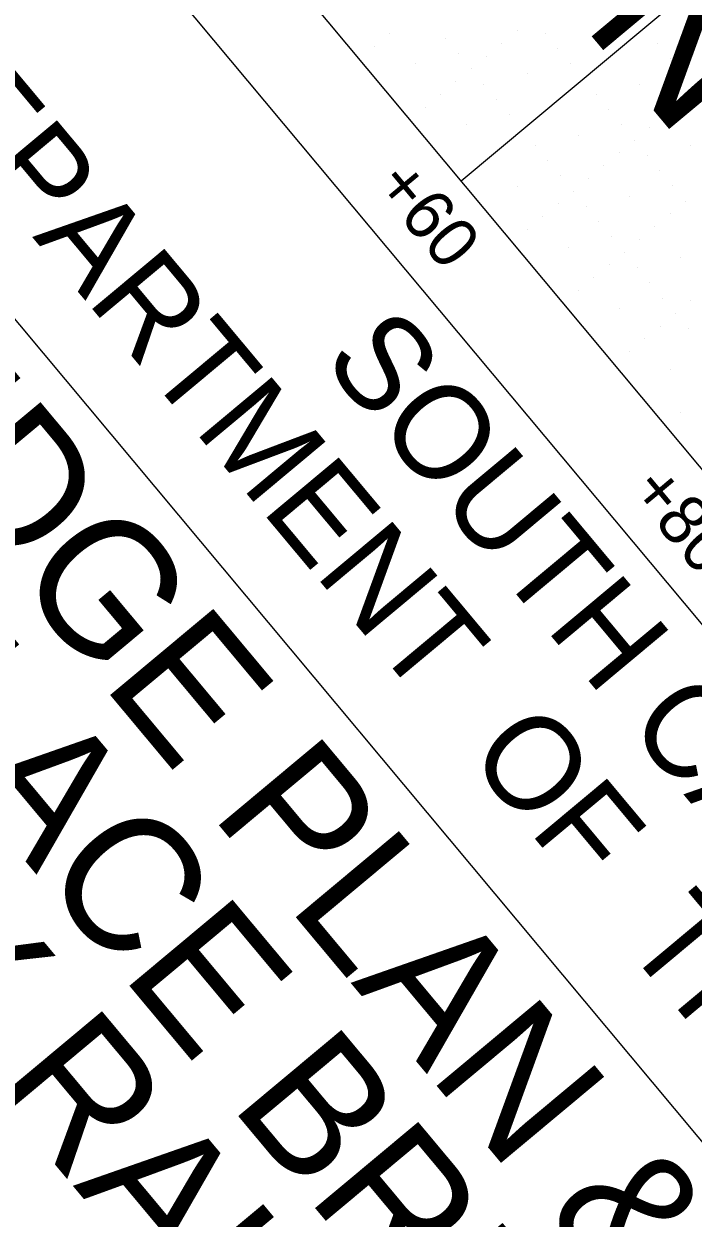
# Model space of a CAD drawing. Extents: x 2042995 to 2043795, y 305365 to 306249.
# Drawn here: x 2043424.1 to 2043457.7, y 305492.2 to 305552.2 of the extents above; entities that cross this region are included whole.
import ezdxf

# ---------------------------------------------------------------- set-up
doc = ezdxf.new("R2010")
doc.units = 0
for name, color, linetype in [('BR_BORDER LINES', 7, 'Continuous'), ('BR_CONCRETE', 7, 'Continuous'), ('BR_GRID DOTS', 7, 'Continuous'), ('BR_GRID LINES', 7, 'Continuous'), ('BR_TEXT', 7, 'Continuous')]:
    doc.layers.add(name, color=color, linetype=linetype)

msp = doc.modelspace()

# ---------------------------------------------------------------- linework, layer by layer
at = {"layer": 'BR_BORDER LINES'}
for p, q in [((2043397.335, 305594.797), (2043493.488, 305479.669)), ((2043411.252, 305552.133), (2043480.696, 305468.985))]:
    msp.add_line(p, q, dxfattribs=at)
at = {"layer": 'BR_CONCRETE'}
msp.add_spline([(2043139.109, 306017.548), (2043148.199, 306007.16), (2043160.233, 305993.368), (2043172.245, 305979.557), (2043184.234, 305965.727), (2043196.201, 305951.879), (2043208.145, 305938.012), (2043220.067, 305924.126), (2043231.966, 305910.221), (2043243.843, 305896.297), (2043255.698, 305882.355), (2043267.529, 305868.394), (2043279.339, 305854.414), (2043291.126, 305840.415), (2043302.89, 305826.398), (2043314.632, 305812.361), (2043326.352, 305798.306), (2043338.049, 305784.233), (2043349.724, 305770.14), (2043361.376, 305756.029), (2043373.005, 305741.899), (2043384.613, 305727.75), (2043396.197, 305713.582), (2043407.76, 305699.396), (2043419.299, 305685.191), (2043430.817, 305670.967), (2043442.311, 305656.724), (2043453.784, 305642.463), (2043465.234, 305628.182), (2043476.661, 305613.883), (2043488.066, 305599.566), (2043499.448, 305585.229), (2043510.808, 305570.874), (2043522.146, 305556.5), (2043533.461, 305542.107), (2043544.753, 305527.695), (2043547.219, 305524.543)], degree=3, dxfattribs=at)
at = {"layer": 'BR_GRID DOTS'}
for p, q in [((2043448.853, 305551.832), (2043448.853, 305551.832)), ((2043442.451, 305551.697), (2043442.451, 305551.697)), ((2043445.269, 305551.444), (2043445.269, 305551.444)), ((2043450.262, 305551.706), (2043450.262, 305551.706)), ((2043441.684, 305551.056), (2043441.684, 305551.056)), ((2043445.91, 305550.677), (2043445.91, 305550.677)), ((2043448.086, 305551.191), (2043448.086, 305551.191)), ((2043450.903, 305550.938), (2043450.903, 305550.938)), ((2043455.896, 305551.2), (2043455.896, 305551.2)), ((2043440.916, 305550.415), (2043440.916, 305550.415)), ((2043443.734, 305550.162), (2043443.734, 305550.162)), ((2043447.318, 305550.55), (2043447.318, 305550.55)), ((2043451.544, 305550.171), (2043451.544, 305550.171)), ((2043456.537, 305550.432), (2043456.537, 305550.432)), ((2043446.551, 305549.909), (2043446.551, 305549.909)), ((2043449.368, 305549.656), (2043449.368, 305549.656)), ((2043457.178, 305549.665), (2043457.178, 305549.665)), ((2043445.783, 305549.268), (2043445.783, 305549.268)), ((2043447.192, 305549.142), (2043447.192, 305549.142)), ((2043455.002, 305549.15), (2043455.002, 305549.15)), ((2043445.016, 305548.627), (2043445.016, 305548.627)), ((2043447.833, 305548.374), (2043447.833, 305548.374)), ((2043452.826, 305548.636), (2043452.826, 305548.636)), ((2043457.051, 305548.256), (2043457.051, 305548.256)), ((2043444.248, 305547.986), (2043444.248, 305547.986)), ((2043453.467, 305547.868), (2043453.467, 305547.868)), ((2043443.481, 305547.345), (2043443.481, 305547.345)), ((2043446.298, 305547.092), (2043446.298, 305547.092)), ((2043448.474, 305547.607), (2043448.474, 305547.607)), ((2043454.108, 305547.101), (2043454.108, 305547.101)), ((2043456.284, 305547.615), (2043456.284, 305547.615)), ((2043451.932, 305546.586), (2043451.932, 305546.586)), ((2043455.516, 305546.974), (2043455.516, 305546.974)), ((2043449.756, 305546.072), (2043449.756, 305546.072)), ((2043454.749, 305546.333), (2043454.749, 305546.333)), ((2043457.566, 305546.08), (2043457.566, 305546.08)), ((2043450.397, 305545.304), (2043450.397, 305545.304)), ((2043453.981, 305545.692), (2043453.981, 305545.692)), ((2043455.39, 305545.566), (2043455.39, 305545.566)), ((2043453.214, 305545.051), (2043453.214, 305545.051)), ((2043456.031, 305544.798), (2043456.031, 305544.798)), ((2043448.862, 305544.022), (2043448.862, 305544.022)), ((2043451.038, 305544.537), (2043451.038, 305544.537)), ((2043452.446, 305544.41), (2043452.446, 305544.41)), ((2043456.672, 305544.031), (2043456.672, 305544.031)), ((2043451.679, 305543.769), (2043451.679, 305543.769)), ((2043454.496, 305543.516), (2043454.496, 305543.516)), ((2043450.911, 305543.128), (2043450.911, 305543.128)), ((2043452.32, 305543.002), (2043452.32, 305543.002)), ((2043457.313, 305543.263), (2043457.313, 305543.263)), ((2043450.144, 305542.487), (2043450.144, 305542.487)), ((2043452.961, 305542.234), (2043452.961, 305542.234)), ((2043456.545, 305542.622), (2043456.545, 305542.622)), ((2043449.376, 305541.846), (2043449.376, 305541.846)), ((2043455.778, 305541.981), (2043455.778, 305541.981)), ((2043448.609, 305541.205), (2043448.609, 305541.205)), ((2043453.602, 305541.467), (2043453.602, 305541.467)), ((2043455.01, 305541.34), (2043455.01, 305541.34)), ((2043451.426, 305540.952), (2043451.426, 305540.952)), ((2043454.243, 305540.699), (2043454.243, 305540.699)), ((2043457.06, 305540.446), (2043457.06, 305540.446)), ((2043453.475, 305540.058), (2043453.475, 305540.058)), ((2043454.884, 305539.931), (2043454.884, 305539.931)), ((2043452.708, 305539.417), (2043452.708, 305539.417)), ((2043451.94, 305538.776), (2043451.94, 305538.776)), ((2043455.525, 305539.164), (2043455.525, 305539.164)), ((2043451.173, 305538.135), (2043451.173, 305538.135)), ((2043456.166, 305538.396), (2043456.166, 305538.396)), ((2043457.575, 305538.27), (2043457.575, 305538.27)), ((2043453.99, 305537.882), (2043453.99, 305537.882)), ((2043456.807, 305537.629), (2043456.807, 305537.629)), ((2043456.04, 305536.988), (2043456.04, 305536.988)), ((2043457.448, 305536.861), (2043457.448, 305536.861)), ((2043455.272, 305536.347), (2043455.272, 305536.347)), ((2043454.504, 305535.706), (2043454.504, 305535.706)), ((2043453.737, 305535.065), (2043453.737, 305535.065)), ((2043456.554, 305534.812), (2043456.554, 305534.812)), ((2043457.069, 305532.636), (2043457.069, 305532.636)), ((2043456.301, 305531.995), (2043456.301, 305531.995))]:
    msp.add_line(p, q, dxfattribs=at)
at = {"layer": 'BR_GRID LINES'}
for p, q in [((2043163.993, 305881.983), (2043508.01, 305470.082)), ((2043553.497, 305634.019), (2043446.045, 305544.275))]:
    msp.add_line(p, q, dxfattribs=at)

# ---------------------------------------------------------------- texts
at = {"layer": 'BR_TEXT'}
for s, height, rotation, p in [('NOT FOR CONSTRUCTION', 8.12508, 309.86836, (2043408.31, 305604.579)), ('CONCEPTUAL PLANS', 8.12508, 309.86836, (2043425.621, 305602.864)), ('DEPARTMENT  OF  TRANSPORTATION', 4.71703, 309.86836, (2043416.171, 305551.427)), ('BRIDGE PLAN & PROFILE', 6.75, 309.86835, (2043409.612, 305540.955)), ('+60', 2.5, 309.86836, (2043441.615, 305544.022)), ('SOUTH CAROLINA', 4.71703, 309.86836, (2043439.003, 305535.249)), ('REPLACE BRIDGE OVER', 6.75, 309.86835, (2043405.752, 305532.122)), ('+80', 2.5, 309.86836, (2043454.435, 305528.672)), ('CSX RAILROAD', 6.75, 309.86835, (2043408.842, 305514.967))]:
    msp.add_text(s, height=height, rotation=rotation, dxfattribs=at).set_placement(p)

doc.saveas('drawing.dxf')
